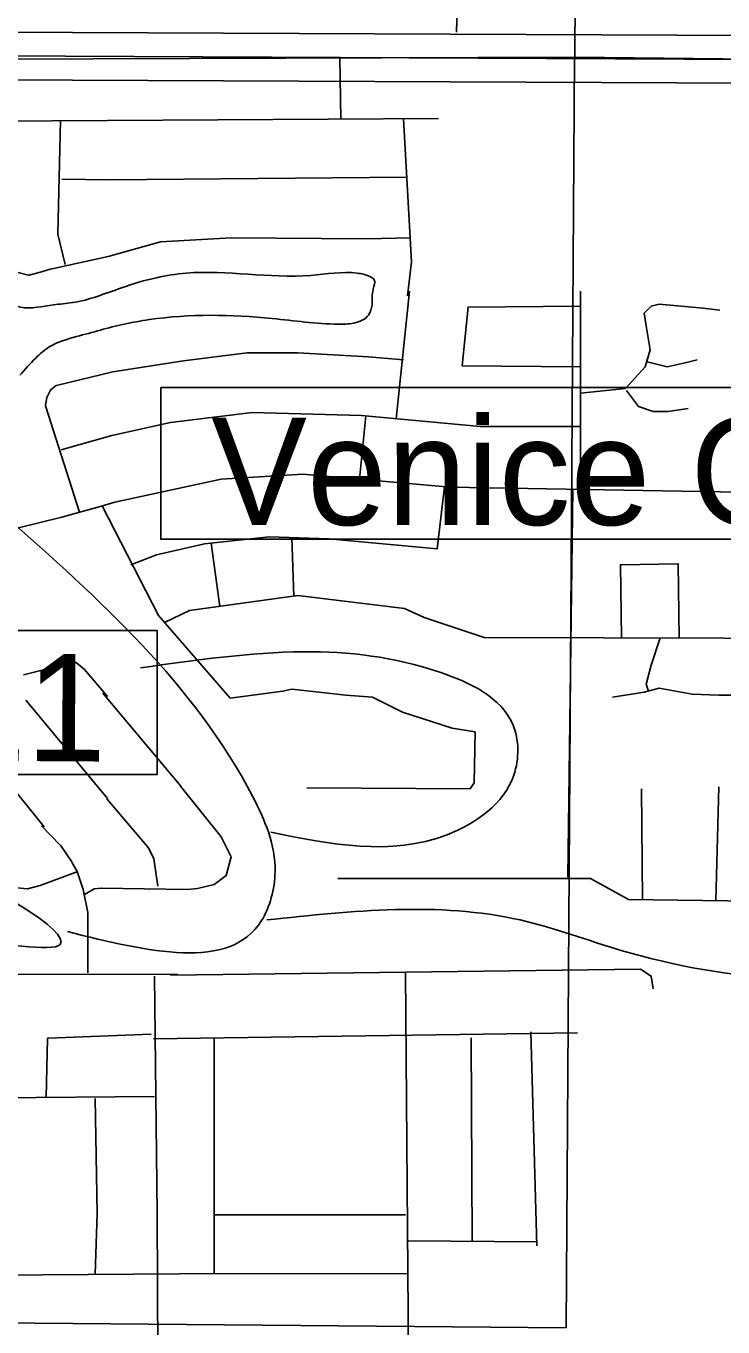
# Model space of a CAD drawing. Extents: x 408847 to 817539, y 923858 to 1151780.
# Drawn here: x 523368 to 526288, y 992795 to 998249 of the extents above; entities that cross this region are included whole.
import ezdxf

# ---------------------------------------------------------------- set-up
doc = ezdxf.new("R2010")
doc.units = 0
for name, color, linetype in [('County Route Divided Highway Outline and Fill', 7, 'Continuous'), ('County Routes Highway Center Lines', 7, 'Continuous'), ('Lakes and Ponds', 7, 'Continuous'), ('Level 39', 7, 'Continuous'), ('Level 43', 7, 'Continuous'), ('Local Roads Paved', 7, 'Continuous'), ('Narrow River Creek and Branch and Slough', 7, 'Continuous'), ('Section Lines', 7, 'Continuous')]:
    doc.layers.add(name, color=color, linetype=linetype)

msp = doc.modelspace()

# ---------------------------------------------------------------- linework, layer by layer
at = {"layer": 'County Route Divided Highway Outline and Fill'}
for p, q in [((518319.6, 998246.7), (530734.5, 998188.5)), ((530733.5, 997988.5), (518318.7, 998046.7))]:
    msp.add_line(p, q, dxfattribs=at)
at = {"layer": 'County Routes Highway Center Lines'}
msp.add_line((518273.5, 998146.9), (530734, 998088.5), dxfattribs=at)
at = {"layer": 'Lakes and Ponds'}
for points in [[(523342, 996784.9), (523408.5, 996856.2), (523465.5, 996903.7), (523579.6, 996946.5), (523779.1, 996998.8), (523883.6, 997017.8), (524399.5, 997022.6), (524675, 996998.8), (524741.6, 997003.6), (524803.3, 997036.9), (524817.6, 997079.7), (524822.3, 997146.2), (524827.1, 997184.3), (524808.1, 997198.5), (524755.8, 997212.8), (524561, 997203.3), (524038.5, 997212.8), (523915, 997193.8), (523767.7, 997151), (523563.4, 997089.2), (523482.7, 997079.7), (523344.9, 997070.2), (523264.1, 997103.4), (523183.4, 997165.2), (523126.4, 997246.1), (523088.4, 997393.4), (523078.9, 997507.5), (523069.4, 997602.6), (523064.6, 997650.1), (523055.1, 997688.2), (523045.6, 997711.9), (523021.9, 997726.2), (522993.4, 997688.2), (522983.9, 997621.6), (522969.6, 997507.5), (522979.1, 997298.3), (522983.9, 997108.2), (522974.4, 997046.4), (522922.1, 996960.8), (522865.1, 996922.8), (522741.6, 996861), (522546.8, 996823), (522280.8, 996723.1), (522219, 996718.4), (522133.5, 996718.4), (522081.2, 996789.7), (522024.2, 996861), (521967.2, 996880), (521843.7, 996875.2), (521767.7, 996875.2), (521696.5, 996913.3), (521615.7, 996984.6), (521518.3, 997103.5), (521447, 997127.2), (521252.3, 997136.8), (521052.7, 997108.2), (520929.2, 997108.2), (520834.2, 997122.5), (520725, 997174.8), (520649, 997255.6), (520634.7, 997288.9), (520548.7, 997398.1)], [(522098, 995959.1), (522080, 995296.4), (521867.2, 995265.9), (521836.8, 995160.3), (522149.6, 994966.5), (522096.7, 994763.2), (521876.2, 994786.6), (521806, 994681.3), (521916.9, 994620.6), (522711.8, 994609.2), (522824.8, 994562.6), (522857.9, 994452.5), (523066.3, 994409.2), (523511.4, 994398.2), (522968.9, 994729.3), (522389.1, 994813.1), (522282.3, 994895.7), (522261.1, 995009.6), (522223.2, 995634.8), (522442.2, 995697.2), (522500.5, 995800.6), (522098, 995959.1)]]:
    msp.add_spline(points, degree=3, dxfattribs=at)
at = {"layer": 'Level 39'}
for points in [[(523932.8, 996733.1), (530782.9, 996733.1), (530782.9, 996096.8), (523932.8, 996096.8)], [(522979, 995715), (523916.9, 995715), (523916.9, 995110.6), (522979, 995110.6)]]:
    msp.add_lwpolyline(points, close=True, dxfattribs=at)
at = {"layer": 'Local Roads Paved'}
for p, q in [((525187.8, 998763.4), (525170.9, 998222.5)), ((524687.1, 997858.5), (524682.2, 998116.9)), ((523204.9, 997849.7), (523709.2, 997852.5)), ((523512, 997852.6), (523500.7, 997376.7)), ((525095.6, 997861), (523709.2, 997852.5)), ((523517.6, 997607.3), (523717.7, 997604.5)), ((523717.7, 997604.5), (524963.6, 997614.9)), ((523500.9, 997375.7), (523531.7, 997249.4)), ((523469.9, 997229.7), (523712, 997283.2)), ((523323.8, 997218.2), (523378.6, 997204.5)), ((523380.6, 997204.5), (523433, 997218.3)), ((523433.2, 997218.4), (523469.6, 997229.6)), ((524918.2, 996602.5), (524974.3, 997137.4)), ((523495.9, 996742.2), (523731.5, 996799.4)), ((523473.3, 996725.6), (523494.4, 996741.5)), ((523450.2, 996658.3), (523455.5, 996693.4)), ((523456, 996694.7), (523472.1, 996724.3)), ((523591.5, 996210.2), (523450.3, 996656.5)), ((524764.5, 996348.9), (524791.4, 996614.2)), ((523514.8, 996471.4), (523727.3, 996532.4)), ((525637.4, 994679.8), (525658.4, 996306.6)), ((523512.1, 996188), (523683.9, 996235.9)), ((523740.2, 996252.8), (523683.9, 996235.9)), ((523221.9, 996117.6), (523511.9, 996188)), ((524143.3, 996080.6), (524179.9, 995815.5)), ((524482.1, 996103.6), (524490.6, 995858.3)), ((523447.6, 995551.4), (523511.8, 995584.9)), ((523512.2, 995585), (523538.6, 995595.6)), ((523541.7, 995595.6), (523579.1, 995579.6)), ((523357.6, 995528.7), (523446.7, 995551)), ((523580.1, 995579), (523613.2, 995551.4)), ((523613.7, 995550.9), (523709.2, 995438.4)), ((523368.9, 995420.8), (523709.2, 995009.9)), ((523689.2, 995451.4), (524016, 995062.4)), ((523036, 995395.9), (523444.4, 994891.5)), ((525950.2, 994585.9), (525946, 995051.1)), ((526258.7, 994581.8), (526271.3, 995059.5)), ((523706.1, 995008.8), (523880.5, 994803.4)), ((523432.8, 994896.1), (523511.5, 994814.6)), ((523511.9, 994814), (523559.5, 994744)), ((523881, 994802.6), (523903.1, 994758.5)), ((523559.7, 994743.7), (523582, 994704.7)), ((523903.4, 994757.3), (523920.2, 994642.4)), ((523427.4, 994645.3), (523585, 994704.4)), ((523582.3, 994704), (523607.4, 994628.5)), ((523318.4, 994636.6), (523372.9, 994631.2)), ((523374.4, 994631.3), (523427, 994645.1)), ((523607.6, 994628.1), (523627.2, 994532.8)), ((523610.3, 994605.7), (523651.8, 994630.6)), ((523653.5, 994631.2), (523683.4, 994633.9)), ((523683.8, 994633.9), (524044.2, 994628.5)), ((523627.2, 994532), (523627.2, 994278.8)), ((521035.8, 994268.7), (524002, 994273.1)), ((524970.1, 992642.9), (524957.6, 994282.7)), ((523906.2, 994265.2), (523917.4, 993270.2)), ((523452.6, 993757.8), (523458.1, 994002.1)), ((523461.9, 994006), (523892.1, 994022.8)), ((523902.5, 994003.1), (525679.1, 994028.2)), ((524156.9, 994003.1), (524156.9, 993017.8)), ((525237, 993156.1), (525232.8, 994007.3)), ((525483.1, 994032.4), (525508.1, 993135.3)), ((521703.1, 993743.8), (523906.2, 993760.7)), ((523658.2, 993752.2), (523666.7, 993270.2)), ((523666.7, 993270.2), (523658, 993015.3)), ((523917.4, 993270.2), (523925.9, 991834.6)), ((524156.9, 993264.6), (524957.6, 993264.6)), ((524970.1, 993156.1), (525507.6, 993151.9)), ((521925.7, 993003.5), (524010.4, 993017.6)), ((524010.4, 993017.6), (524967.2, 993018.4))]:
    msp.add_line(p, q, dxfattribs=at)
for points in [[(524966.3, 997118.3), (524983, 997260.2), (524950.2, 997860.1)], [(523712, 997283.2), (523932.1, 997343.6), (524228.2, 997360.3), (524795.3, 997356.1), (524977.5, 997360.7)], [(526972.3, 997126.7), (526971.9, 996832.8), (526896.8, 996653.4), (526763.4, 996478.1), (526613.2, 996361.3), (526408.9, 996298.7), (526358.8, 996294.5), (525145.2, 996315.4), (524528, 996369.6), (524186, 996348.8), (523740.2, 996252.8)], [(525677.8, 996306.2), (525691.6, 996315.4), (525691.6, 997137.4)], [(525691.6, 996820.2), (525195.3, 996824.4), (525220.3, 997070.6), (525691.6, 997075)], [(525691.6, 996709.7), (525879.2, 996728.5), (525962.7, 996820.3), (525983.5, 996891.2), (525966.8, 996991.3), (525958.5, 997045.6), (525987.7, 997074.8), (526021, 997083.1), (526204.5, 997066.5), (526275.4, 997058.1)], [(523731.5, 996799.4), (524027.6, 996845.3), (524294.5, 996878.7), (524507.2, 996878.7), (524803.3, 996862), (524949.2, 996849.5)], [(525971, 996841.1), (526054.4, 996820.3), (526129.5, 996837), (526179.5, 996849.5)], [(525883.4, 996720.1), (525933.5, 996653.4), (525996, 996632.5), (526058.6, 996632.5), (526142, 996645)], [(525691.6, 996569.9), (525270.4, 996569.9), (524774.1, 996615.8), (524315.3, 996628.3), (523973.4, 996586.6), (523727.3, 996532.4)], [(523948.3, 995747.9), (524052.6, 995798), (524507.2, 995860.6), (524953.4, 995806.4), (525036.8, 995768.8), (525287, 995685.4), (526796.7, 995681.2), (526876, 995777.1), (526892.7, 995952.4), (526780.1, 996194.4), (526648.9, 996389)], [(523806.5, 995989.9), (523915, 996031.7), (524115.1, 996077.6), (524386.2, 996106.8), (524636.5, 996098.4), (525091, 996056.7), (525120.9, 996317.5)], [(523686.4, 996236.7), (523923.3, 995777.1), (524223.6, 995430.8), (524444.6, 995460), (524482.1, 995468.4), (524707.3, 995443.3), (524820, 995435), (524945.1, 995372.4), (525153.6, 995305.7), (525249.5, 995289), (525245.3, 995076.2), (525228.7, 995051.1), (524544.7, 995055.3)], [(525862.7, 995683.8), (525858.4, 995989.9), (526100.3, 995994.1), (526104.7, 995683.1)], [(526024.4, 995683.3), (525987.7, 995568.5), (525966.8, 995489.2), (525976.4, 995460.6)], [(525825, 995435), (525958.5, 995455.9), (526021, 995472.6), (526158.7, 995447.5), (526271.3, 995443.3), (526350.5, 995443.3), (526433.9, 995472.6), (526504.8, 995480.9), (526621.6, 995447.5), (526705, 995430.8)], [(524015.1, 995062.4), (524186, 994849.6), (524227.7, 994766.1), (524206.9, 994686.9), (524156.9, 994649.3), (524086, 994632.6), (524044.2, 994628.5)], [(524674, 994674.3), (525695.7, 994674.3), (525733.3, 994674.3), (525891.8, 994586.7), (527134.5, 994570), (527305.5, 994557.5), (527543.2, 994490.8), (527697.6, 994428.2), (527843.5, 994407.3), (528014.5, 994428.2), (528148, 994507.4), (528210.5, 994561.7)], [(523973.4, 994270.2), (525941.8, 994295.2), (525987.7, 994266), (525996, 994211.8)]]:
    msp.add_lwpolyline(points, dxfattribs=at)
for centre, start, end in [((523504.7, 997376.6), 178.6448, 193.7297), ((523432, 997222.2), 284.7506, 287.1107), ((523470.8, 997225.8), 102.4642, 107.1107), ((523379.6, 997208.4), 255.9571, 284.7506), ((523475.7, 996722.4), 126.8835, 151.4015), ((523496.8, 996738.3), 103.6603, 126.8835), ((523459.5, 996692.7), 151.4015, 171.2581), ((523454.1, 996657.7), 171.2581, 197.5521), ((523511, 996191.9), 283.6494, 285.5799), ((523513.7, 995581.3), 111.8112, 117.5645), ((523540.1, 995591.9), 66.7911, 111.8112), ((523577.5, 995575.9), 50.1804, 66.7911), ((523445.8, 995554.9), 284.0429, 297.5645), ((523610.6, 995548.3), 40.3505, 50.1804), ((523372, 995423.3), 194.7366, 219.6369), ((523508.6, 994811.8), 34.2025, 43.9807), ((523877.4, 994800.8), 26.5537, 40.3277), ((523556.2, 994741.7), 29.7326, 34.2025), ((523899.5, 994756.7), 8.3216, 26.5537), ((523578.5, 994702.8), 18.4264, 29.7326), ((523373.3, 994635.2), 264.2866, 284.7506), ((523426, 994649), 284.7506, 290.5654), ((523603.6, 994627.2), 11.628, 18.4264), ((523653.9, 994627.2), 95.197, 120.9763), ((523683.7, 994629.9), 89.1308, 95.197), ((523623.2, 994532), 0, 11.628), ((523462.1, 994002), 92.2323, 178.6987)]:
    msp.add_arc(centre, 4, start, end, dxfattribs=at)
at = {"layer": 'Narrow River Creek and Branch and Slough'}
for points in [[(523342, 996784.9), (523408.5, 996856.2), (523465.5, 996903.7), (523579.6, 996946.5), (523779.1, 996998.8), (523883.6, 997017.8), (524399.5, 997022.6), (524675, 996998.8), (524741.6, 997003.6), (524803.3, 997036.9), (524817.6, 997079.7), (524822.3, 997146.2), (524827.1, 997184.3), (524808.1, 997198.5), (524755.8, 997212.8), (524561, 997203.3), (524038.5, 997212.8), (523915, 997193.8), (523767.7, 997151), (523563.4, 997089.2), (523482.7, 997079.7), (523344.9, 997070.2), (523264.1, 997103.4), (523183.4, 997165.2), (523126.4, 997246.1), (523088.4, 997393.4), (523078.9, 997507.5), (523069.4, 997602.6), (523064.6, 997650.1), (523055.1, 997688.2), (523045.6, 997711.9), (523021.9, 997726.2), (522993.4, 997688.2), (522983.9, 997621.6), (522969.6, 997507.5), (522979.1, 997298.3), (522983.9, 997108.2), (522974.4, 997046.4), (522922.1, 996960.8), (522865.1, 996922.8), (522741.6, 996861), (522546.8, 996823), (522280.8, 996723.1), (522219, 996718.4), (522133.5, 996718.4), (522081.2, 996789.7), (522024.2, 996861), (521967.2, 996880), (521843.7, 996875.2), (521767.7, 996875.2), (521696.5, 996913.3), (521615.7, 996984.6), (521518.3, 997103.5), (521447, 997127.2), (521252.3, 997136.8), (521052.7, 997108.2), (520929.2, 997108.2), (520834.2, 997122.5), (520725, 997174.8), (520649, 997255.6), (520634.7, 997288.9), (520548.7, 997398.1)], [(523275.5, 996199.2), (524318.1, 995017.6), (524411.5, 994703.5), (524354.6, 994498.2), (523541.5, 994451.9)], [(523847.8, 995557.7), (524530.4, 995625.1), (525102.3, 995539.3), (525407, 995321.6), (525411.6, 995108), (525131.9, 994858.3), (524394.2, 994868.7)], [(524377.2, 994501.1), (525437.7, 994500.8), (525866.2, 994372.1), (527235.2, 994324.9), (527442.3, 994387.4)]]:
    msp.add_spline(points, degree=3, dxfattribs=at)
at = {"layer": 'Section Lines'}
for p, q in [((525703.3, 1003403.7), (525667.5, 998118.9)), ((520365.5, 998098.8), (525666.1, 998118.9)), ((525631.5, 992790.6), (525666.1, 998118.9)), ((531023.4, 998052.3), (525667.5, 998118.9)), ((525631.5, 992790.6), (520245.4, 992839.8))]:
    msp.add_line(p, q, dxfattribs=at)

# ---------------------------------------------------------------- texts
at = {"layer": 'Level 39'}
msp.add_text('Venice Gardens', height=450.001, rotation=0, dxfattribs=at).set_placement((524143.9, 996156.9))
at = {"layer": 'Level 43'}
msp.add_text('21', height=450, rotation=359.6504, dxfattribs=at).set_placement((523033.3, 995169.1))

doc.saveas('drawing.dxf')
